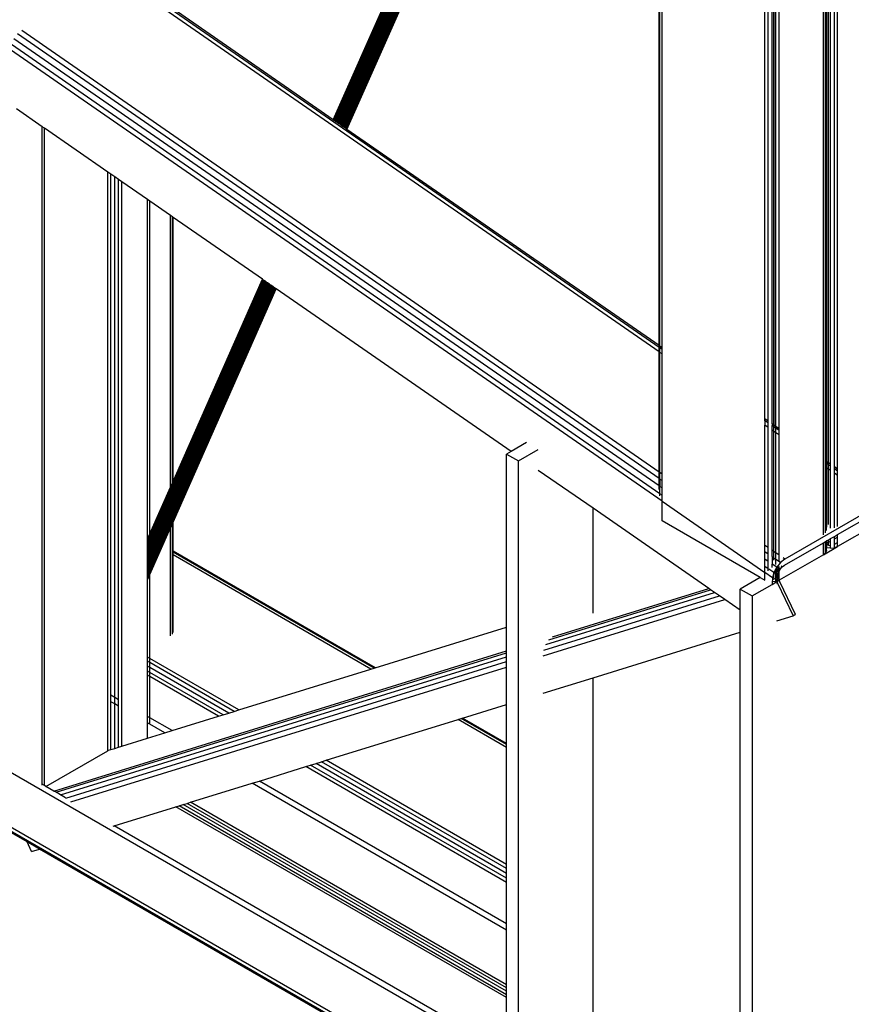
# Model space of a CAD drawing. Header units: millimetres. Extents: x 10 to 1250, y -62 to 528.
# Tile 741 of 909: x 624.088 to 624.691, y 518.068 to 518.783. Entities that reach past the tile are written whole.
import ezdxf

# ---------------------------------------------------------------- set-up
doc = ezdxf.new("R2010")
doc.units = ezdxf.units.MM
doc.header["$LTSCALE"] = 0.05

msp = doc.modelspace()

# ---------------------------------------------------------------- linework, layer by layer
at = {"color": 8}
for p, q in [((624.67117, 518.409), (624.67117, 519.34923)), ((624.67633, 518.46012), (624.67633, 519.10249)), ((624.67912, 518.45818), (624.67912, 519.1041)), ((624.68148, 518.45654), (624.68148, 519.10547)), ((624.67275, 518.46259), (624.67275, 519.10043)), ((624.6733, 518.46221), (624.6733, 519.10075)), ((624.67353, 518.46205), (624.67353, 519.10088)), ((624.67375, 518.46191), (624.67375, 519.101)), ((624.67493, 518.46109), (624.67493, 519.10168)), ((624.63906, 518.48594), (624.63906, 519.08098)), ((624.62874, 518.49309), (624.62874, 519.07502)), ((624.63111, 518.49145), (624.63111, 519.07639)), ((624.6339, 518.48951), (624.6339, 519.078)), ((624.6353, 518.48854), (624.6353, 519.07881)), ((624.63648, 518.48772), (624.63648, 519.07949)), ((624.63669, 518.48758), (624.63669, 519.07961)), ((624.55207, 518.54621), (624.55207, 519.03075)), ((624.55262, 518.54582), (624.55262, 519.03107)), ((624.55421, 518.54473), (624.55421, 519.03199)), ((624.3244, 518.70394), (624.44061, 518.9664)), ((624.32477, 518.70369), (624.44126, 518.96677)), ((624.32507, 518.70348), (624.44179, 518.96708)), ((624.3253, 518.70332), (624.4422, 518.96732)), ((624.32546, 518.70321), (624.44247, 518.96748)), ((624.32554, 518.70315), (624.44261, 518.96756)), ((624.31709, 518.709), (624.42778, 518.95899)), ((624.31757, 518.70867), (624.42863, 518.95949)), ((624.31811, 518.7083), (624.42957, 518.96003)), ((624.31868, 518.7079), (624.43057, 518.96061)), ((624.31928, 518.70749), (624.43162, 518.96121)), ((624.3199, 518.70706), (624.43271, 518.96184)), ((624.32053, 518.70662), (624.43382, 518.96248)), ((624.32116, 518.70619), (624.43492, 518.96312)), ((624.32178, 518.70576), (624.43601, 518.96374)), ((624.32238, 518.70534), (624.43706, 518.96435)), ((624.32295, 518.70495), (624.43806, 518.96493)), ((624.32348, 518.70458), (624.439, 518.96547)), ((624.32396, 518.70424), (624.43985, 518.96596)), ((624.31551, 518.7101), (624.42501, 518.9574)), ((624.31559, 518.71004), (624.42515, 518.95748)), ((624.31575, 518.70993), (624.42543, 518.95764)), ((624.31598, 518.70977), (624.42584, 518.95787)), ((624.31629, 518.70956), (624.42637, 518.95818)), ((624.31666, 518.7093), (624.42702, 518.95856)), ((624.55207, 518.54169), (624.15828, 518.81452)), ((624.55207, 518.5449), (624.16137, 518.81559)), ((624.31551, 518.7101), (624.19935, 518.79058)), ((624.55207, 518.45444), (624.08959, 518.77486)), ((624.55207, 518.44444), (624.08387, 518.76882)), ((624.55207, 518.4498), (624.0865, 518.77236)), ((624.55421, 518.43332), (624.08139, 518.7609)), ((624.55262, 518.43878), (624.08212, 518.76475)), ((624.10443, 518.70507), (624.08577, 518.71801)), ((624.31559, 518.71004), (624.31551, 518.7101)), ((624.31575, 518.70993), (624.31559, 518.71004)), ((624.31598, 518.70977), (624.31575, 518.70993)), ((624.31629, 518.70956), (624.31598, 518.70977)), ((624.31666, 518.7093), (624.31629, 518.70956)), ((624.31709, 518.709), (624.31666, 518.7093)), ((624.31757, 518.70867), (624.31709, 518.709)), ((624.10443, 518.22798), (624.10443, 518.70507)), ((624.10613, 518.7039), (624.10443, 518.70507)), ((624.10613, 518.22701), (624.10613, 518.7039)), ((624.15195, 518.67215), (624.10613, 518.7039)), ((624.31811, 518.7083), (624.31757, 518.70867)), ((624.31868, 518.7079), (624.31811, 518.7083)), ((624.31928, 518.70749), (624.31868, 518.7079)), ((624.3199, 518.70706), (624.31928, 518.70749)), ((624.32053, 518.70662), (624.3199, 518.70706)), ((624.32116, 518.70619), (624.32053, 518.70662)), ((624.32178, 518.70576), (624.32116, 518.70619)), ((624.32238, 518.70534), (624.32178, 518.70576)), ((624.32295, 518.70495), (624.32238, 518.70534)), ((624.32348, 518.70458), (624.32295, 518.70495)), ((624.32396, 518.70424), (624.32348, 518.70458)), ((624.3244, 518.70394), (624.32396, 518.70424)), ((624.32477, 518.70369), (624.3244, 518.70394)), ((624.32507, 518.70348), (624.32477, 518.70369)), ((624.3253, 518.70332), (624.32507, 518.70348)), ((624.32546, 518.70321), (624.3253, 518.70332)), ((624.32554, 518.70315), (624.32546, 518.70321)), ((624.55207, 518.54621), (624.32554, 518.70315)), ((624.15195, 518.25226), (624.15195, 518.67215)), ((624.15429, 518.67054), (624.15195, 518.67215)), ((624.15429, 518.29252), (624.15429, 518.67054)), ((624.15703, 518.66863), (624.15429, 518.67054)), ((624.15703, 518.29093), (624.15703, 518.66863)), ((624.15979, 518.66672), (624.15703, 518.66863)), ((624.15979, 518.28934), (624.15979, 518.66672)), ((624.16213, 518.6651), (624.15979, 518.66672)), ((624.16213, 518.25558), (624.16213, 518.6651)), ((624.1808, 518.65216), (624.16213, 518.6651)), ((624.1825, 518.65099), (624.1808, 518.65216)), ((624.1808, 518.40586), (624.1808, 518.65216)), ((624.19748, 518.64061), (624.1825, 518.65099)), ((624.1825, 518.40969), (624.1825, 518.65099)), ((624.19748, 518.44353), (624.19748, 518.64061)), ((624.19888, 518.63964), (624.19748, 518.64061)), ((624.19888, 518.44668), (624.19888, 518.63964)), ((624.19935, 518.63931), (624.19888, 518.63964)), ((624.19935, 518.44775), (624.19935, 518.63931)), ((624.26426, 518.59434), (624.19935, 518.63931)), ((624.1825, 518.40946), (624.26434, 518.59429)), ((624.1825, 518.40899), (624.2645, 518.59418)), ((624.1825, 518.40831), (624.26473, 518.59402)), ((624.1825, 518.40741), (624.26503, 518.59381)), ((624.1825, 518.40632), (624.2654, 518.59355)), ((624.1825, 518.40504), (624.26584, 518.59325)), ((624.1825, 518.40361), (624.26632, 518.59292)), ((624.1825, 518.40203), (624.26685, 518.59255)), ((624.1825, 518.40035), (624.26743, 518.59215)), ((624.1825, 518.39858), (624.26802, 518.59174)), ((624.1825, 518.39675), (624.26864, 518.59131)), ((624.1825, 518.39489), (624.26927, 518.59087)), ((624.1825, 518.39304), (624.2699, 518.59043)), ((624.1825, 518.39121), (624.27052, 518.59)), ((624.1825, 518.38944), (624.27112, 518.58959)), ((624.1825, 518.38776), (624.27169, 518.58919)), ((624.1825, 518.38618), (624.27222, 518.58883)), ((624.1825, 518.38475), (624.27271, 518.58849)), ((624.1825, 518.38348), (624.27314, 518.58819)), ((624.1825, 518.38239), (624.27351, 518.58793)), ((624.1825, 518.38149), (624.27382, 518.58772)), ((624.1825, 518.38081), (624.27405, 518.58756)), ((624.1825, 518.38034), (624.2742, 518.58745)), ((624.19935, 518.44775), (624.26426, 518.59434)), ((624.19935, 518.41817), (624.27428, 518.5874)), ((624.26434, 518.59429), (624.26426, 518.59434)), ((624.2645, 518.59418), (624.26434, 518.59429)), ((624.26473, 518.59402), (624.2645, 518.59418)), ((624.26503, 518.59381), (624.26473, 518.59402)), ((624.2654, 518.59355), (624.26503, 518.59381)), ((624.26584, 518.59325), (624.2654, 518.59355)), ((624.26632, 518.59292), (624.26584, 518.59325)), ((624.26685, 518.59255), (624.26632, 518.59292)), ((624.26743, 518.59215), (624.26685, 518.59255)), ((624.26802, 518.59174), (624.26743, 518.59215)), ((624.26864, 518.59131), (624.26802, 518.59174)), ((624.26927, 518.59087), (624.26864, 518.59131)), ((624.2699, 518.59043), (624.26927, 518.59087)), ((624.27052, 518.59), (624.2699, 518.59043)), ((624.27112, 518.58959), (624.27052, 518.59)), ((624.27169, 518.58919), (624.27112, 518.58959)), ((624.27222, 518.58883), (624.27169, 518.58919)), ((624.27271, 518.58849), (624.27222, 518.58883)), ((624.27314, 518.58819), (624.27271, 518.58849)), ((624.27351, 518.58793), (624.27314, 518.58819)), ((624.27382, 518.58772), (624.27351, 518.58793)), ((624.27405, 518.58756), (624.27382, 518.58772)), ((624.2742, 518.58745), (624.27405, 518.58756)), ((624.27428, 518.5874), (624.2742, 518.58745)), ((624.44457, 518.46942), (624.27428, 518.5874)), ((624.55262, 518.54582), (624.55207, 518.54621)), ((624.55207, 518.5449), (624.55207, 518.54621)), ((624.55262, 518.54452), (624.55207, 518.5449)), ((624.55207, 518.54169), (624.55207, 518.5449)), ((624.55421, 518.54473), (624.55262, 518.54582)), ((624.55262, 518.54452), (624.55262, 518.54582)), ((624.55421, 518.54342), (624.55262, 518.54452)), ((624.55262, 518.54131), (624.55262, 518.54452)), ((624.55421, 518.54342), (624.55421, 518.54473)), ((624.55262, 518.54131), (624.55207, 518.54169)), ((624.55207, 518.45444), (624.55207, 518.54169)), ((624.55421, 518.54021), (624.55262, 518.54131)), ((624.55262, 518.45406), (624.55262, 518.54131)), ((624.55421, 518.54021), (624.55421, 518.54342)), ((624.55421, 518.45296), (624.55421, 518.54021)), ((624.44128, 518.02884), (623.629, 518.49782)), ((624.63111, 518.49145), (624.62874, 518.49309)), ((624.62874, 518.49178), (624.62874, 518.49309)), ((624.63111, 518.49014), (624.62874, 518.49178)), ((624.62874, 518.49178), (624.62874, 518.48857)), ((624.63111, 518.48693), (624.62874, 518.48857)), ((624.62874, 518.40132), (624.62874, 518.48857)), ((624.63111, 518.49014), (624.63111, 518.49145)), ((624.63111, 518.48693), (624.63111, 518.49014)), ((624.6353, 518.48854), (624.6339, 518.48951)), ((624.6339, 518.48951), (624.6339, 518.48821)), ((624.6353, 518.48724), (624.6339, 518.48821)), ((624.6339, 518.485), (624.6339, 518.48821)), ((624.63648, 518.48772), (624.6353, 518.48854)), ((624.6353, 518.48854), (624.6353, 518.48724)), ((624.63669, 518.48758), (624.63648, 518.48772)), ((624.63648, 518.48772), (624.63648, 518.48642)), ((624.63906, 518.48594), (624.63669, 518.48758)), ((624.63669, 518.48628), (624.63669, 518.48758)), ((624.63111, 518.39968), (624.63111, 518.48693)), ((624.6353, 518.48403), (624.6339, 518.485)), ((624.6339, 518.39774), (624.6339, 518.485)), ((624.63648, 518.48642), (624.6353, 518.48724)), ((624.6353, 518.48403), (624.6353, 518.48724)), ((624.63648, 518.48321), (624.6353, 518.48403)), ((624.6353, 518.39677), (624.6353, 518.48403)), ((624.63669, 518.48628), (624.63648, 518.48642)), ((624.63648, 518.48642), (624.63648, 518.48321)), ((624.63648, 518.48321), (624.63648, 518.39596)), ((624.63669, 518.48307), (624.63648, 518.48321)), ((624.63906, 518.48464), (624.63669, 518.48628)), ((624.63669, 518.48307), (624.63669, 518.48628)), ((624.63906, 518.48143), (624.63669, 518.48307)), ((624.63669, 518.39581), (624.63669, 518.48307)), ((624.63906, 518.48464), (624.63906, 518.48594)), ((624.63906, 518.48143), (624.63906, 518.48464)), ((624.63906, 518.39417), (624.63906, 518.48143)), ((624.09348, 518.18611), (623.5913, 518.47605)), ((624.44128, 517.98631), (623.59216, 518.47655)), ((624.44128, 517.98918), (623.59465, 518.47798)), ((624.45571, 518.47585), (624.44457, 518.46942)), ((624.44457, 518.46942), (624.44128, 518.46753)), ((624.44128, 518.46753), (624.44994, 518.46253)), ((624.44128, 518.34198), (624.44128, 518.46753)), ((624.44994, 518.46253), (624.46436, 518.47086)), ((624.44994, 517.88838), (624.44994, 518.46253)), ((624.6733, 518.46221), (624.67275, 518.46259)), ((624.67275, 518.46129), (624.67275, 518.46259)), ((624.6733, 518.46091), (624.67275, 518.46129)), ((624.67275, 518.45808), (624.67275, 518.46129)), ((624.6733, 518.46091), (624.6733, 518.46221)), ((624.67353, 518.46205), (624.6733, 518.46221)), ((624.6733, 518.4577), (624.6733, 518.46091)), ((624.67353, 518.46075), (624.6733, 518.46091)), ((624.67353, 518.46075), (624.67353, 518.46205)), ((624.67375, 518.46191), (624.67353, 518.46205)), ((624.67353, 518.45754), (624.67353, 518.46075)), ((624.67375, 518.4606), (624.67353, 518.46075)), ((624.67493, 518.46109), (624.67375, 518.46191)), ((624.67375, 518.4606), (624.67375, 518.46191)), ((624.67375, 518.45739), (624.67375, 518.4606)), ((624.67493, 518.45979), (624.67375, 518.4606)), ((624.67633, 518.46012), (624.67493, 518.46109)), ((624.67493, 518.45979), (624.67493, 518.46109)), ((624.67493, 518.45658), (624.67493, 518.45979)), ((624.67633, 518.45882), (624.67493, 518.45979)), ((624.67633, 518.45882), (624.67633, 518.46012)), ((624.67633, 518.45561), (624.67633, 518.45882)), ((624.50407, 518.4282), (624.46436, 518.45571)), ((624.55262, 518.45406), (624.55207, 518.45444)), ((624.55207, 518.4498), (624.55207, 518.45444)), ((624.55421, 518.45296), (624.55262, 518.45406)), ((624.55262, 518.44942), (624.55262, 518.45406)), ((624.55421, 518.44832), (624.55421, 518.45296)), ((624.6733, 518.4577), (624.67275, 518.45808)), ((624.67275, 518.41041), (624.67275, 518.45808)), ((624.6733, 518.41215), (624.6733, 518.4577)), ((624.67353, 518.45754), (624.6733, 518.4577)), ((624.67353, 518.41441), (624.67353, 518.45754)), ((624.67375, 518.45739), (624.67353, 518.45754)), ((624.67375, 518.41704), (624.67375, 518.45739)), ((624.67493, 518.45658), (624.67375, 518.45739)), ((624.67633, 518.45561), (624.67493, 518.45658)), ((624.67493, 518.41647), (624.67493, 518.45658)), ((624.67633, 518.4139), (624.67633, 518.45561)), ((624.68148, 518.45654), (624.67912, 518.45818)), ((624.67912, 518.45688), (624.67912, 518.45818)), ((624.68148, 518.45524), (624.67912, 518.45688)), ((624.67912, 518.45367), (624.67912, 518.45688)), ((624.68148, 518.45203), (624.67912, 518.45367)), ((624.67912, 518.41409), (624.67912, 518.45367)), ((624.68148, 518.45524), (624.68148, 518.45654)), ((624.68148, 518.45203), (624.68148, 518.45524)), ((624.68148, 518.41496), (624.68148, 518.45203)), ((624.19748, 518.44353), (624.19888, 518.44668)), ((624.19888, 518.44668), (624.19935, 518.44775)), ((624.55262, 518.44942), (624.55207, 518.4498)), ((624.55207, 518.44444), (624.55207, 518.4498)), ((624.55421, 518.44832), (624.55262, 518.44942)), ((624.55262, 518.44942), (624.55262, 518.44406)), ((624.55421, 518.44296), (624.55421, 518.44832)), ((624.1825, 518.40969), (624.19748, 518.44353)), ((624.55207, 518.44187), (624.55207, 518.44444)), ((624.55262, 518.44406), (624.55207, 518.44444)), ((624.55421, 518.44296), (624.55262, 518.44406)), ((624.55262, 518.43878), (624.55262, 518.44406)), ((624.55421, 518.43768), (624.55262, 518.43878)), ((624.55262, 518.43721), (624.55262, 518.43878)), ((624.55421, 518.43768), (624.55421, 518.44296)), ((624.55421, 518.43332), (624.55421, 518.43768)), ((624.55421, 518.43332), (624.62874, 518.38169)), ((624.55421, 518.41899), (624.55421, 518.43332)), ((624.71192, 518.43094), (624.64322, 518.39128)), ((624.50407, 518.35205), (624.50407, 518.4282)), ((624.58004, 518.37557), (624.50407, 518.4282)), ((624.68148, 518.40921), (624.71151, 518.42655)), ((624.19748, 518.41395), (624.19888, 518.4171)), ((624.19888, 518.4171), (624.19935, 518.41817)), ((624.19888, 518.39739), (624.19888, 518.4171)), ((624.19935, 518.39712), (624.19935, 518.41817)), ((624.62524, 518.37797), (624.55421, 518.41899)), ((624.71349, 518.41893), (624.68148, 518.40045)), ((624.1808, 518.40586), (624.1825, 518.40969)), ((624.1808, 518.40562), (624.1825, 518.40946)), ((624.1808, 518.40516), (624.1825, 518.40899)), ((624.1825, 518.38011), (624.19748, 518.41395)), ((624.1825, 518.40946), (624.1825, 518.40969)), ((624.1825, 518.40899), (624.1825, 518.40946)), ((624.1825, 518.40831), (624.1825, 518.40899)), ((624.19748, 518.33559), (624.19748, 518.41395)), ((624.67912, 518.40784), (624.68148, 518.40921)), ((624.68148, 518.4073), (624.68148, 518.40921)), ((624.1808, 518.40448), (624.1825, 518.40831)), ((624.1808, 518.40358), (624.1825, 518.40741)), ((624.1808, 518.40248), (624.1825, 518.40632)), ((624.1808, 518.40562), (624.1808, 518.40586)), ((624.1808, 518.40516), (624.1808, 518.40562)), ((624.1808, 518.40448), (624.1808, 518.40516)), ((624.1808, 518.40121), (624.1825, 518.40504)), ((624.1808, 518.40358), (624.1808, 518.40448)), ((624.1808, 518.39977), (624.1825, 518.40361)), ((624.1808, 518.40248), (624.1808, 518.40358)), ((624.1808, 518.40121), (624.1808, 518.40248)), ((624.1808, 518.3982), (624.1825, 518.40203)), ((624.1825, 518.40741), (624.1825, 518.40831)), ((624.1825, 518.40632), (624.1825, 518.40741)), ((624.1825, 518.40504), (624.1825, 518.40632)), ((624.1825, 518.40361), (624.1825, 518.40504)), ((624.1825, 518.40203), (624.1825, 518.40361)), ((624.1825, 518.40035), (624.1825, 518.40203)), ((624.64282, 518.38688), (624.67117, 518.40325)), ((624.67117, 518.40325), (624.67275, 518.40417)), ((624.67117, 518.39449), (624.67117, 518.40325)), ((624.67275, 518.40417), (624.6733, 518.40449)), ((624.67275, 518.40251), (624.67275, 518.40417)), ((624.67275, 518.40251), (624.67297, 518.40238)), ((624.67275, 518.40226), (624.67275, 518.40251)), ((624.67275, 518.40226), (624.67297, 518.40238)), ((624.67275, 518.39983), (624.67275, 518.40226)), ((624.67297, 518.40238), (624.6733, 518.40257)), ((624.67297, 518.40238), (624.6733, 518.40219)), ((624.6733, 518.40449), (624.67353, 518.40462)), ((624.6733, 518.40257), (624.6733, 518.40449)), ((624.6733, 518.40257), (624.67353, 518.40271)), ((624.6733, 518.40219), (624.6733, 518.40257)), ((624.6733, 518.40219), (624.67353, 518.40206)), ((624.6733, 518.39962), (624.6733, 518.40219)), ((624.67353, 518.40462), (624.67375, 518.40474)), ((624.67353, 518.40271), (624.67353, 518.40462)), ((624.67353, 518.40271), (624.67375, 518.40283)), ((624.67353, 518.40206), (624.67353, 518.40271)), ((624.67353, 518.39953), (624.67353, 518.40206)), ((624.67353, 518.40206), (624.67375, 518.40194)), ((624.67375, 518.40474), (624.67493, 518.40542)), ((624.67375, 518.40283), (624.67375, 518.40474)), ((624.67375, 518.40283), (624.67493, 518.40351)), ((624.67375, 518.40194), (624.67375, 518.40283)), ((624.67375, 518.40194), (624.67493, 518.40148)), ((624.67493, 518.40542), (624.67633, 518.40623)), ((624.67493, 518.40351), (624.67493, 518.40542)), ((624.67493, 518.40351), (624.67633, 518.40432)), ((624.67493, 518.40148), (624.67493, 518.40351)), ((624.67633, 518.40623), (624.67912, 518.40784)), ((624.67633, 518.40432), (624.67633, 518.40623)), ((624.67633, 518.40132), (624.67633, 518.40432)), ((624.67912, 518.40593), (624.67912, 518.40784)), ((624.67912, 518.40593), (624.68148, 518.4073)), ((624.67912, 518.40206), (624.67912, 518.40593)), ((624.67912, 518.40206), (624.68148, 518.40343)), ((624.67912, 518.39953), (624.67912, 518.40206)), ((624.68148, 518.40343), (624.68148, 518.4073)), ((624.68148, 518.40045), (624.68148, 518.40343)), ((624.1808, 518.39977), (624.1808, 518.40121)), ((624.1808, 518.39652), (624.1825, 518.40035)), ((624.1808, 518.3982), (624.1808, 518.39977)), ((624.1808, 518.39475), (624.1825, 518.39858)), ((624.1808, 518.39652), (624.1808, 518.3982)), ((624.1808, 518.39292), (624.1825, 518.39675)), ((624.1808, 518.39475), (624.1808, 518.39652)), ((624.1808, 518.39106), (624.1825, 518.39489)), ((624.1808, 518.39292), (624.1808, 518.39475)), ((624.1825, 518.39858), (624.1825, 518.40035)), ((624.1825, 518.39675), (624.1825, 518.39858)), ((624.1825, 518.39489), (624.1825, 518.39675)), ((624.1825, 518.39304), (624.1825, 518.39489)), ((624.19935, 518.39712), (624.19888, 518.39739)), ((624.19888, 518.39668), (624.19888, 518.39739)), ((624.19935, 518.3964), (624.19888, 518.39668)), ((624.19888, 518.39467), (624.19888, 518.39668)), ((624.19935, 518.39439), (624.19888, 518.39467)), ((624.19888, 518.33678), (624.19888, 518.39467)), ((624.34595, 518.31248), (624.19935, 518.39712)), ((624.19935, 518.3964), (624.19935, 518.39712)), ((624.34515, 518.31223), (624.19935, 518.3964)), ((624.19935, 518.39439), (624.19935, 518.3964)), ((624.63111, 518.39968), (624.62874, 518.40132)), ((624.62874, 518.39668), (624.62874, 518.40132)), ((624.63111, 518.39504), (624.62874, 518.39668)), ((624.62874, 518.39132), (624.62874, 518.39668)), ((624.63111, 518.39504), (624.63111, 518.39968)), ((624.63111, 518.38968), (624.63111, 518.39504)), ((624.6353, 518.39677), (624.6339, 518.39774)), ((624.6339, 518.39311), (624.6339, 518.39774)), ((624.63648, 518.39596), (624.6353, 518.39677)), ((624.6353, 518.39214), (624.6353, 518.39677)), ((624.63648, 518.39596), (624.63648, 518.39157)), ((624.63669, 518.39581), (624.63648, 518.39596)), ((624.63669, 518.39117), (624.63669, 518.39581)), ((624.63906, 518.39417), (624.63669, 518.39581)), ((624.67117, 518.39449), (624.63916, 518.37601)), ((624.67117, 518.39449), (624.68148, 518.40045)), ((624.67117, 518.39449), (624.67275, 518.39586)), ((624.6733, 518.39962), (624.67275, 518.39983)), ((624.67275, 518.39908), (624.67275, 518.39983)), ((624.67275, 518.39908), (624.6733, 518.39747)), ((624.67275, 518.39586), (624.67275, 518.39908)), ((624.6733, 518.39747), (624.67275, 518.39586)), ((624.67353, 518.39953), (624.6733, 518.39962)), ((624.6733, 518.39747), (624.6733, 518.39962)), ((624.67633, 518.39921), (624.67353, 518.39953)), ((624.67493, 518.40148), (624.67633, 518.40132)), ((624.67633, 518.39921), (624.67633, 518.40132)), ((624.67633, 518.39921), (624.67912, 518.39953)), ((624.68148, 518.40045), (624.67912, 518.39953)), ((624.1808, 518.3892), (624.1825, 518.39304)), ((624.1808, 518.39106), (624.1808, 518.39292)), ((624.1808, 518.38738), (624.1825, 518.39121)), ((624.1808, 518.3892), (624.1808, 518.39106)), ((624.1808, 518.38561), (624.1825, 518.38944)), ((624.1808, 518.38738), (624.1808, 518.3892)), ((624.1808, 518.38392), (624.1825, 518.38776)), ((624.1808, 518.38561), (624.1808, 518.38738)), ((624.1825, 518.39121), (624.1825, 518.39304)), ((624.1825, 518.38944), (624.1825, 518.39121)), ((624.1825, 518.38776), (624.1825, 518.38944)), ((624.1825, 518.38618), (624.1825, 518.38776)), ((624.34288, 518.31153), (624.19935, 518.39439)), ((624.19935, 518.33819), (624.19935, 518.39439)), ((624.63111, 518.38968), (624.62874, 518.39132)), ((624.62874, 518.38604), (624.62874, 518.39132)), ((624.63111, 518.3844), (624.63111, 518.38968)), ((624.6353, 518.39214), (624.6339, 518.39311)), ((624.6339, 518.39311), (624.6339, 518.38775)), ((624.63728, 518.38541), (624.6339, 518.38775)), ((624.6339, 518.38517), (624.6339, 518.38775)), ((624.6353, 518.39047), (624.6353, 518.39214)), ((624.63669, 518.39117), (624.6353, 518.39214)), ((624.64007, 518.38883), (624.63669, 518.39117)), ((624.63669, 518.38748), (624.63669, 518.39117)), ((624.64007, 518.38883), (624.63728, 518.38541)), ((624.63906, 518.38979), (624.63906, 518.39417)), ((624.64322, 518.39128), (624.64007, 518.38883)), ((624.64322, 518.39128), (624.64198, 518.39215)), ((624.1808, 518.38235), (624.1825, 518.38618)), ((624.1808, 518.38392), (624.1808, 518.38561)), ((624.1808, 518.38092), (624.1825, 518.38475)), ((624.1808, 518.38235), (624.1808, 518.38392)), ((624.1808, 518.37965), (624.1825, 518.38348)), ((624.1808, 518.37855), (624.1825, 518.38239)), ((624.1808, 518.38092), (624.1808, 518.38235)), ((624.1808, 518.37766), (624.1825, 518.38149)), ((624.1808, 518.37965), (624.1808, 518.38092)), ((624.1808, 518.37697), (624.1825, 518.38081)), ((624.1808, 518.37651), (624.1825, 518.38034)), ((624.1825, 518.38475), (624.1825, 518.38618)), ((624.1825, 518.38348), (624.1825, 518.38475)), ((624.1825, 518.38239), (624.1825, 518.38348)), ((624.1825, 518.38149), (624.1825, 518.38239)), ((624.1825, 518.38081), (624.1825, 518.38149)), ((624.1825, 518.38034), (624.1825, 518.38081)), ((624.1825, 518.38011), (624.1825, 518.38034)), ((624.63111, 518.3844), (624.62874, 518.38604)), ((624.62874, 518.38169), (624.62874, 518.38604)), ((624.63434, 518.37781), (624.62874, 518.38169)), ((624.62874, 518.37595), (624.62874, 518.38169)), ((624.63111, 518.38283), (624.63111, 518.3844)), ((624.63526, 518.38153), (624.63166, 518.38402)), ((624.635, 518.38049), (624.63434, 518.37781)), ((624.63526, 518.38153), (624.635, 518.38049)), ((624.635, 518.38049), (624.6353, 518.38058)), ((624.63526, 518.38153), (624.63555, 518.3821)), ((624.6353, 518.38058), (624.63526, 518.38153)), ((624.6353, 518.38058), (624.63648, 518.38095)), ((624.6353, 518.37763), (624.6353, 518.38058)), ((624.63636, 518.38365), (624.63555, 518.3821)), ((624.63648, 518.38145), (624.63555, 518.3821)), ((624.63639, 518.3837), (624.63636, 518.38365)), ((624.63636, 518.38365), (624.63643, 518.38367)), ((624.63648, 518.38388), (624.63639, 518.3837)), ((624.63643, 518.38367), (624.63639, 518.3837)), ((624.63643, 518.38367), (624.63648, 518.38363)), ((624.63669, 518.38428), (624.63648, 518.38388)), ((624.63648, 518.38388), (624.63648, 518.38363)), ((624.63648, 518.38363), (624.63669, 518.38375)), ((624.63669, 518.38349), (624.63648, 518.38363)), ((624.63648, 518.38363), (624.63648, 518.38145)), ((624.63669, 518.38131), (624.63648, 518.38145)), ((624.63648, 518.38145), (624.63648, 518.38095)), ((624.63648, 518.38095), (624.63669, 518.38102)), ((624.63648, 518.38095), (624.63648, 518.38041)), ((624.63728, 518.38541), (624.63669, 518.38428)), ((624.63669, 518.38375), (624.63669, 518.38428)), ((624.63669, 518.38375), (624.63819, 518.38421)), ((624.63669, 518.38349), (624.63669, 518.38375)), ((624.63762, 518.38284), (624.63669, 518.38349)), ((624.63669, 518.38131), (624.63669, 518.38349)), ((624.63691, 518.38115), (624.63669, 518.38131)), ((624.63669, 518.38102), (624.63669, 518.38131)), ((624.63669, 518.38102), (624.63688, 518.38107)), ((624.63669, 518.37741), (624.63669, 518.38102)), ((624.63688, 518.38107), (624.63683, 518.37964)), ((624.63691, 518.38115), (624.63688, 518.38107)), ((624.63718, 518.38179), (624.63691, 518.38115)), ((624.63838, 518.38014), (624.63691, 518.38115)), ((624.63762, 518.38284), (624.63718, 518.38179)), ((624.63718, 518.38179), (624.63853, 518.38221)), ((624.63728, 518.38541), (624.63759, 518.38549)), ((624.63759, 518.38549), (624.63808, 518.38562)), ((624.63872, 518.38471), (624.63759, 518.38549)), ((624.6377, 518.38304), (624.63762, 518.38284)), ((624.63853, 518.38221), (624.63762, 518.38284)), ((624.63819, 518.38421), (624.6377, 518.38304)), ((624.6377, 518.38304), (624.63906, 518.38346)), ((624.63872, 518.38471), (624.63819, 518.38421)), ((624.63881, 518.38025), (624.63833, 518.37959)), ((624.63838, 518.38014), (624.63884, 518.382)), ((624.63838, 518.38014), (624.63881, 518.38025)), ((624.63853, 518.38221), (624.63902, 518.38236)), ((624.63884, 518.382), (624.63853, 518.38221)), ((624.63906, 518.38503), (624.63872, 518.38471)), ((624.63906, 518.38448), (624.63872, 518.38471)), ((624.63876, 518.37876), (624.63881, 518.38025)), ((624.63881, 518.38025), (624.63906, 518.38084)), ((624.63884, 518.382), (624.63902, 518.38236)), ((624.63902, 518.38236), (624.63906, 518.38243)), ((624.63902, 518.38236), (624.63906, 518.38237)), ((624.63906, 518.38084), (624.63902, 518.38236)), ((624.63906, 518.38503), (624.63906, 518.38588)), ((624.63906, 518.38448), (624.63906, 518.38503)), ((624.63906, 518.38346), (624.63906, 518.38448)), ((624.63906, 518.38243), (624.63984, 518.38394)), ((624.63906, 518.38243), (624.63906, 518.38346)), ((624.63906, 518.37893), (624.63906, 518.38084)), ((624.63984, 518.38394), (624.63912, 518.38444)), ((624.63984, 518.38394), (624.64125, 518.38564)), ((624.64125, 518.38564), (624.64043, 518.38621)), ((624.64125, 518.38564), (624.64282, 518.38688)), ((624.1808, 518.37628), (624.1825, 518.38011)), ((624.1808, 518.37855), (624.1808, 518.37965)), ((624.1808, 518.37766), (624.1808, 518.37855)), ((624.1808, 518.37697), (624.1808, 518.37766)), ((624.1808, 518.37651), (624.1808, 518.37697)), ((624.1808, 518.37628), (624.1808, 518.37651)), ((624.1808, 518.32595), (624.1808, 518.37628)), ((624.1825, 518.32693), (624.1825, 518.38011)), ((624.58793, 518.3701), (624.58004, 518.37557)), ((624.62524, 518.37797), (624.61082, 518.36964)), ((624.62524, 518.37797), (624.62874, 518.37595)), ((624.6339, 518.37298), (624.63746, 518.37503)), ((624.63406, 518.37474), (624.6339, 518.37298)), ((624.63425, 518.37687), (624.63406, 518.37474)), ((624.63669, 518.37504), (624.63406, 518.37474)), ((624.63433, 518.37774), (624.63425, 518.37687)), ((624.63425, 518.37687), (624.63491, 518.37694)), ((624.63434, 518.37781), (624.63433, 518.37774)), ((624.63496, 518.37688), (624.63669, 518.37741)), ((624.63669, 518.37741), (624.63675, 518.37743)), ((624.63669, 518.3756), (624.63669, 518.37741)), ((624.63669, 518.37504), (624.63669, 518.3756)), ((624.6372, 518.37523), (624.63669, 518.37504)), ((624.63696, 518.37772), (624.63675, 518.37743)), ((624.63676, 518.3776), (624.63675, 518.37743)), ((624.63675, 518.37743), (624.63738, 518.37531)), ((624.63683, 518.37964), (624.63676, 518.3776)), ((624.63676, 518.3776), (624.63696, 518.37772)), ((624.63683, 518.37964), (624.63838, 518.38014)), ((624.63833, 518.37959), (624.63696, 518.37772)), ((624.63696, 518.37772), (624.63823, 518.37845)), ((624.63729, 518.37367), (624.63782, 518.37384)), ((624.63796, 518.37553), (624.63738, 518.37531)), ((624.63738, 518.37531), (624.63746, 518.37503)), ((624.63746, 518.37503), (624.63794, 518.3753)), ((624.63746, 518.37503), (624.63782, 518.37384)), ((624.63759, 518.37717), (624.63812, 518.37734)), ((624.63782, 518.37384), (624.649, 518.35058)), ((624.63794, 518.3753), (624.63906, 518.37595)), ((624.63794, 518.3753), (624.63796, 518.37553)), ((624.63796, 518.37553), (624.63812, 518.37734)), ((624.63906, 518.37595), (624.63796, 518.37553)), ((624.63812, 518.37734), (624.63823, 518.37845)), ((624.63812, 518.37734), (624.63872, 518.37752)), ((624.63823, 518.37845), (624.63833, 518.37959)), ((624.63823, 518.37845), (624.63876, 518.37876)), ((624.63833, 518.37959), (624.63838, 518.38014)), ((624.63872, 518.37752), (624.63876, 518.37876)), ((624.63906, 518.37637), (624.63872, 518.37752)), ((624.63876, 518.37876), (624.63906, 518.37893)), ((624.63952, 518.37482), (624.63899, 518.37465)), ((624.63906, 518.37637), (624.63906, 518.37893)), ((624.63906, 518.37595), (624.63906, 518.37637)), ((624.63916, 518.37601), (624.63906, 518.37595)), ((624.63952, 518.37482), (624.63916, 518.37601)), ((624.65089, 518.35116), (624.63952, 518.37482)), ((624.46974, 518.32934), (624.5921, 518.36721)), ((624.47195, 518.33276), (624.58937, 518.3691)), ((624.47455, 518.33501), (624.58793, 518.3701)), ((624.58937, 518.3691), (624.58793, 518.3701)), ((624.5921, 518.36721), (624.58937, 518.3691)), ((624.59569, 518.36472), (624.5921, 518.36721)), ((624.61082, 518.36964), (624.61947, 518.36465)), ((624.61082, 518.35424), (624.61082, 518.36964)), ((624.61947, 518.36465), (624.6339, 518.37298)), ((624.46776, 518.3212), (624.59961, 518.36201)), ((624.46827, 518.32529), (624.59569, 518.36472)), ((624.59961, 518.36201), (624.59569, 518.36472)), ((624.61082, 518.35424), (624.59961, 518.36201)), ((624.61947, 518.36465), (624.61947, 517.88556)), ((624.61082, 518.33831), (624.61082, 518.35424)), ((624.63729, 518.3465), (624.64919, 518.35019)), ((624.649, 518.35058), (624.65089, 518.35116)), ((624.649, 518.35058), (624.64919, 518.35019)), ((624.64919, 518.35019), (624.65089, 518.35116)), ((624.34595, 518.31248), (624.44128, 518.34198)), ((624.44128, 518.32471), (624.44128, 518.34198)), ((624.50407, 518.30527), (624.61082, 518.33831)), ((624.61082, 517.95963), (624.61082, 518.33831)), ((624.11293, 518.22308), (624.44128, 518.32471)), ((624.11456, 518.22214), (624.44128, 518.32327)), ((624.1808, 518.32025), (624.1808, 518.32595)), ((624.1825, 518.31927), (624.1825, 518.32693)), ((624.44128, 518.32327), (624.44128, 518.32471)), ((624.44128, 518.32053), (624.44128, 518.32327)), ((624.11764, 518.22036), (624.44128, 518.32053)), ((624.12153, 518.21797), (624.44128, 518.31693)), ((624.1825, 518.31927), (624.1808, 518.32025)), ((624.1808, 518.31724), (624.1808, 518.32025)), ((624.1825, 518.31626), (624.1808, 518.31724)), ((624.1808, 518.31369), (624.1808, 518.31724)), ((624.24721, 518.28191), (624.1825, 518.31927)), ((624.1825, 518.31626), (624.1825, 518.31927)), ((624.24382, 518.28086), (624.1825, 518.31626)), ((624.1825, 518.31271), (624.1825, 518.31626)), ((624.44128, 518.31693), (624.44128, 518.32053)), ((624.44128, 518.31301), (624.44128, 518.31693)), ((624.12529, 518.2152), (624.44128, 518.31301)), ((624.1825, 518.31271), (624.1808, 518.31369)), ((624.1808, 518.31013), (624.1808, 518.31369)), ((624.1825, 518.30915), (624.1808, 518.31013)), ((624.1808, 518.30712), (624.1808, 518.31013)), ((624.23981, 518.27962), (624.1825, 518.31271)), ((624.1825, 518.30915), (624.1825, 518.31271)), ((624.23579, 518.27838), (624.1825, 518.30915)), ((624.1825, 518.30614), (624.1825, 518.30915)), ((624.24721, 518.28191), (624.34288, 518.31153)), ((624.34288, 518.31153), (624.34515, 518.31223)), ((624.34515, 518.31223), (624.34595, 518.31248)), ((624.44128, 518.28583), (624.44128, 518.31301)), ((624.1825, 518.30614), (624.1808, 518.30712)), ((624.1808, 518.27721), (624.1808, 518.30712)), ((624.2324, 518.27733), (624.1825, 518.30614)), ((624.1825, 518.27623), (624.1825, 518.30614)), ((624.46776, 518.29403), (624.50407, 518.30527)), ((624.50407, 517.99725), (624.50407, 518.30527)), ((624.15703, 518.29093), (624.15429, 518.29252)), ((624.15429, 518.28786), (624.15429, 518.29252)), ((624.15703, 518.28627), (624.15429, 518.28786)), ((624.15429, 518.25315), (624.15429, 518.28786)), ((624.15979, 518.28934), (624.15703, 518.29093)), ((624.15703, 518.28627), (624.15703, 518.29093)), ((624.15979, 518.28468), (624.15979, 518.28934)), ((624.15979, 518.28468), (624.15703, 518.28627)), ((624.15703, 518.254), (624.15703, 518.28627)), ((624.15979, 518.25486), (624.15979, 518.28468)), ((624.23981, 518.27962), (624.24382, 518.28086)), ((624.24382, 518.28086), (624.24721, 518.28191)), ((624.40926, 518.27592), (624.44128, 518.28583)), ((624.44128, 518.25744), (624.44128, 518.28583)), ((624.1825, 518.27623), (624.1808, 518.27721)), ((624.1808, 518.27255), (624.1808, 518.27721)), ((624.19867, 518.26689), (624.1825, 518.27623)), ((624.1825, 518.27231), (624.1825, 518.27623)), ((624.19867, 518.26689), (624.2324, 518.27733)), ((624.2324, 518.27733), (624.23579, 518.27838)), ((624.23579, 518.27838), (624.23981, 518.27962)), ((624.31052, 518.24536), (624.40619, 518.27497)), ((624.40619, 518.27497), (624.40846, 518.27567)), ((624.44128, 518.25471), (624.40619, 518.27497)), ((624.40846, 518.27567), (624.40926, 518.27592)), ((624.44128, 518.25672), (624.40846, 518.27567)), ((624.44128, 518.25744), (624.40926, 518.27592)), ((624.19342, 518.26526), (624.1808, 518.27255)), ((624.1808, 518.26136), (624.1808, 518.27255)), ((624.19342, 518.26526), (624.19867, 518.26689)), ((624.16213, 518.25558), (624.1808, 518.26136)), ((624.1808, 518.26136), (624.19342, 518.26526)), ((624.10717, 518.22641), (624.15195, 518.25226)), ((624.15195, 518.25226), (624.15257, 518.25262)), ((624.15257, 518.25262), (624.15429, 518.25315)), ((624.15429, 518.25315), (624.15703, 518.254)), ((624.15703, 518.254), (624.15979, 518.25486)), ((624.15979, 518.25486), (624.16213, 518.25558)), ((624.44128, 518.25672), (624.44128, 518.25744)), ((624.44128, 518.25471), (624.44128, 518.25672)), ((624.44128, 518.16986), (624.44128, 518.25471)), ((624.30713, 518.24431), (624.31052, 518.24536)), ((624.44128, 518.16986), (624.31052, 518.24536)), ((624.26198, 518.23034), (624.29571, 518.24078)), ((624.29571, 518.24078), (624.29911, 518.24183)), ((624.44128, 518.15673), (624.29571, 518.24078)), ((624.29911, 518.24183), (624.30312, 518.24307)), ((624.44128, 518.15974), (624.29911, 518.24183)), ((624.30312, 518.24307), (624.30713, 518.24431)), ((624.44128, 518.1633), (624.30312, 518.24307)), ((624.44128, 518.16686), (624.30713, 518.24431)), ((624.25673, 518.22871), (624.26198, 518.23034)), ((624.44128, 518.12682), (624.26198, 518.23034)), ((624.10443, 518.22724), (624.10443, 518.22798)), ((624.10613, 518.22701), (624.10443, 518.22798)), ((624.10717, 518.22641), (624.10613, 518.22701)), ((624.11293, 518.22308), (624.10717, 518.22641)), ((624.11456, 518.22214), (624.11293, 518.22308)), ((624.212, 518.21487), (624.25673, 518.22871)), ((624.44128, 518.12216), (624.25673, 518.22871)), ((624.11764, 518.22036), (624.11456, 518.22214)), ((624.12135, 518.21822), (624.11764, 518.22036)), ((624.15677, 518.19777), (624.20149, 518.21161)), ((624.20149, 518.21161), (624.2039, 518.21236)), ((624.44128, 518.07317), (624.20149, 518.21161)), ((624.2039, 518.21236), (624.20675, 518.21324)), ((624.44128, 518.0753), (624.2039, 518.21236)), ((624.20675, 518.21324), (624.20958, 518.21412)), ((624.44128, 518.07783), (624.20675, 518.21324)), ((624.20958, 518.21412), (624.212, 518.21487)), ((624.44128, 518.08035), (624.20958, 518.21412)), ((624.44128, 518.08249), (624.212, 518.21487)), ((624.15593, 518.19751), (624.15677, 518.19777)), ((624.44128, 518.03351), (624.15677, 518.19777)), ((624.0968, 518.17921), (624.09348, 518.18611)), ((624.10242, 518.18095), (624.09348, 518.18611)), ((624.0968, 518.17921), (624.10242, 518.18095)), ((624.44128, 517.98531), (624.10242, 518.18095)), ((624.44128, 518.16686), (624.44128, 518.16986)), ((624.44128, 518.1633), (624.44128, 518.16686)), ((624.44128, 518.15974), (624.44128, 518.1633)), ((624.44128, 518.15673), (624.44128, 518.15974)), ((624.44128, 518.12682), (624.44128, 518.15673)), ((624.44128, 518.12216), (624.44128, 518.12682)), ((624.44128, 518.08249), (624.44128, 518.12216)), ((624.44128, 518.08035), (624.44128, 518.08249)), ((624.44128, 518.07783), (624.44128, 518.08035)), ((624.44128, 518.0753), (624.44128, 518.07783)), ((624.44128, 518.07317), (624.44128, 518.0753)), ((624.44128, 518.03351), (624.44128, 518.07317))]:
    msp.add_line(p, q, dxfattribs=at)

doc.saveas('drawing.dxf')
